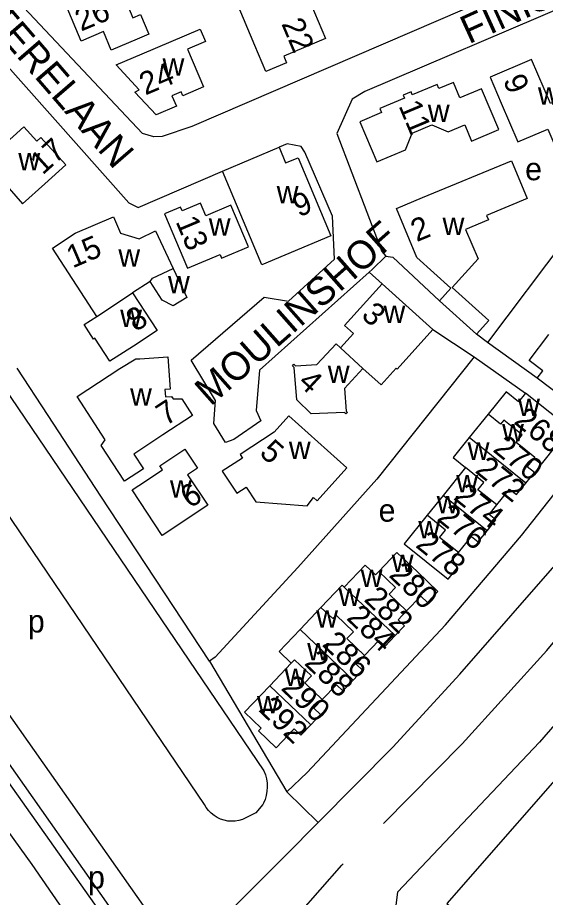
# Model space of a CAD drawing. Extents: x 157768 to 159790, y 387230 to 389604.
# Drawn here: x 158587.3 to 158680.7, y 388836.6 to 388992.3 of the extents above; entities that cross this region are included whole.
import ezdxf

# ---------------------------------------------------------------- set-up
doc = ezdxf.new("R2010")
doc.units = 0
for name, color, linetype in [('BLT_Basislijn', 7, 'Continuous'), ('BLT_Bebouwing', 7, 'Continuous'), ('BLT_Centroide', 7, 'Continuous'), ('BLT_Huisnummer', 7, 'Continuous'), ('BLT_Huisnummer_ tussenligend', 7, 'Continuous'), ('BLT_Onderverdeling_panden', 7, 'Continuous'), ('BLT_Straatnaam', 7, 'Continuous')]:
    doc.layers.add(name, color=color, linetype=linetype)

msp = doc.modelspace()

# ---------------------------------------------------------------- linework, layer by layer
at = {"layer": 'BLT_Basislijn'}
for p, q in [((158718.31, 388998.56), (158670.44, 388934.82)), ((158649.49, 388947.25), (158651.79, 388945.19)), ((158577.53, 388937.65), (158630.85, 388859)), ((158660.76, 388937.1), (158668.08, 388932.28)), ((158670.44, 388934.82), (158668.46, 388936.27)), ((158679.23, 388928.49), (158670.44, 388934.82)), ((158668.08, 388932.28), (158677.16, 388925.86)), ((158592.67, 388921.92), (158587.2, 388930.29)), ((158620.33, 388853.08), (158570.71, 388926.29)), ((158602.03, 388907.65), (158592.67, 388921.92)), ((158621.24, 388878.41), (158602.03, 388907.65)), ((158704.37, 388892.86), (158679.62, 388864.1)), ((158583.7, 388871.74), (158616.22, 388825.68)), ((158583.76, 388862.99), (158612.63, 388822.1)), ((158679.62, 388864.1), (158654.47, 388837.56)), ((158630.68, 388853.08), (158629.43, 388851.57)), ((158629.43, 388851.57), (158627.68, 388850.69)), ((158634.7, 388844.06), (158640.46, 388849.88)), ((158634.15, 388843.51), (158634.7, 388844.06)), ((158634.15, 388843.51), (158617.63, 388827.08)), ((158654.47, 388837.56), (158654.21, 388835.24))]:
    msp.add_line(p, q, dxfattribs=at)
for points in [[(158676.68, 388998.31), (158676.06, 388998.04), (158618.1, 388973.01), (158612.83, 388971.24), (158611.36, 388971.19), (158609.4, 388971.76), (158581.6, 389001.27), (158576.65, 389008.33), (158574.06, 389013.7), (158572.94, 389018.07), (158574.41, 389020.81), (158575.24, 389021.35), (158600.07, 389031.82), (158600.89, 389031.72), (158602.08, 389031.43)], [(158522.6, 389001.74), (158537.36, 389016.49), (158543.71, 389021.66), (158552.77, 389025.77), (158558.61, 389027.05), (158560.07, 389026.2), (158561.22, 389025.07), (158564.34, 389011.63), (158567.38, 389005.73), (158570.02, 389001.8), (158575.25, 388995.2), (158606.98, 388959.54), (158608.61, 388958.68), (158623.54, 388965.15)], [(158707.91, 389005.25), (158707.16, 389005.14), (158684.65, 388994.53), (158648.73, 388979.22), (158646.5, 388977.88), (158643.79, 388971.76), (158651.7, 388950.91), (158652.42, 388950.11)], [(158649.49, 388947.25), (158630.1, 388929.89), (158629.46, 388922.79), (158630.32, 388920.97), (158625.56, 388917.65), (158624.05, 388917.09), (158621.98, 388920.5), (158622.3, 388924.54), (158618, 388931.71), (158630.91, 388942.85), (158635.2, 388942.12), (158643.32, 388949.54), (158643, 388957.18), (158638.11, 388968.49), (158637.43, 388969.49), (158634.99, 388969.97), (158633.53, 388969.35)], [(158652.42, 388950.11), (158650.02, 388947.72), (158649.49, 388947.25)], [(158652.42, 388950.11), (158653.69, 388949.88), (158661.93, 388942.2)], [(158640.46, 388849.88), (158653.67, 388863.24), (158665.51, 388876.16), (158683.99, 388897.22), (158700.86, 388918.01), (158712.33, 388934.88)], [(158668.08, 388932.28), (158650.86, 388910.62), (158636.85, 388895.02), (158622.22, 388879.13), (158621.24, 388878.41)], [(158638.5, 388858.76), (158662.96, 388884.88), (158676.45, 388900.68), (158688.88, 388916.43), (158683.73, 388920.57)], [(158652, 388849.72), (158665.93, 388863.78), (158680.89, 388880.34), (158698.9, 388901.95)], [(158621.24, 388878.41), (158634.94, 388855.34)], [(158581.56, 388861.22), (158585.68, 388856.94), (158611.28, 388820.76)], [(158630.85, 388859), (158631.12, 388858.31), (158631.31, 388857.6), (158631.42, 388856.87), (158631.45, 388856.14), (158631.4, 388855.41), (158631.27, 388854.68), (158631.07, 388853.97), (158630.79, 388853.29), (158630.68, 388853.08)], [(158638.5, 388858.76), (158634.94, 388855.34)], [(158577.17, 388857.64), (158582.02, 388853.21), (158589.82, 388842.45), (158607.45, 388816.84)], [(158634.94, 388855.34), (158640.46, 388849.88)], [(158627.68, 388850.69), (158627.07, 388850.43), (158626.44, 388850.24), (158625.79, 388850.13), (158625.12, 388850.1), (158624.46, 388850.15), (158623.82, 388850.28), (158623.19, 388850.48), (158622.59, 388850.76), (158622.03, 388851.11), (158621.51, 388851.53), (158621.05, 388852), (158620.65, 388852.53), (158620.33, 388853.08)], [(158619.34, 388815.85), (158636.95, 388833.63), (158644.65, 388842.31), (158644.89, 388842.55)]]:
    msp.add_lwpolyline(points, dxfattribs=at)
at = {"layer": 'BLT_Bebouwing'}
for p, q in [((158623.54, 388965.15), (158633.53, 388969.35)), ((158651.79, 388945.19), (158660.76, 388937.1)), ((158668.46, 388936.27), (158661.93, 388942.2)), ((158685.92, 388923.41), (158679.23, 388928.49)), ((158683.73, 388920.57), (158677.16, 388925.86)), ((158666.52, 388912.67), (158662.56, 388907.75)), ((158662.56, 388907.75), (158659.74, 388904.25)), ((158640.95, 388887.92), (158637.25, 388884.02)), ((158635.69, 388878.07), (158631.89, 388874.09))]:
    msp.add_line(p, q, dxfattribs=at)
for points in [[(158636.95, 389000), (158639.83, 388993.19), (158641.78, 388988.58), (158634.37, 388985.45), (158634.85, 388984.3), (158631.21, 388982.76), (158629.27, 388987.37), (158626, 388995.08), (158632.9, 388998), (158632.05, 389000)], [(158608.46, 388988.49), (158603.85, 388986.55), (158602.48, 388989.81), (158598.52, 388988.15), (158595.88, 388994.43), (158600.49, 388996.36), (158605.12, 388998.31), (158607.66, 388992.27), (158609.04, 388992.85), (158610.51, 388989.35), (158608.46, 388988.49)], [(158617.33, 388986.7), (158620.15, 388980.03), (158616.51, 388978.48), (158616.23, 388979.15), (158614.59, 388978.46), (158615.37, 388976.61), (158611.81, 388975.1), (158608.02, 388979.13), (158608.78, 388979.54), (158604.73, 388983.96), (158609.34, 388985.91), (158619.59, 388990.25), (158620.52, 388988.05), (158617.33, 388986.7)], [(158685.05, 388978.55), (158681.57, 388977.07), (158678.23, 388984.89), (158670.88, 388981.76), (158672.84, 388977.16), (158675.77, 388970.29), (158681.1, 388972.55), (158682.67, 388968.87), (158688.14, 388971.2)], [(158655.9, 388968.92), (158657.12, 388971.82), (158660.57, 388973.32), (158663.48, 388972.09), (158666.4, 388973.31), (158667.59, 388970.46), (158672.41, 388972.48), (158669.38, 388979.69), (158665.54, 388978.08), (158664.39, 388980.83), (158661.81, 388979.75), (158661.5, 388980.47), (158657.11, 388978.63), (158656.89, 388979.14), (158655.51, 388978.55), (158655.71, 388978.06), (158651.37, 388976.24), (158651.68, 388975.5), (158647.83, 388973.88), (158650.81, 388966.79), (158655.9, 388968.92)], [(158592.08, 388962.9), (158595.79, 388966.24), (158591.41, 388971.11), (158590.66, 388970.44), (158588.4, 388972.96), (158580.79, 388966.1), (158579.99, 388965.39), (158582.6, 388962.49), (158584.12, 388963.86), (158588.16, 388959.37), (158592.08, 388962.9)], [(158633.53, 388969.35), (158634.7, 388966.58), (158636.9, 388967.5), (158642.7, 388953.7), (158630.51, 388948.57), (158623.54, 388965.15)], [(158661.93, 388942.2), (158663.92, 388944.4), (158657.9, 388949.86), (158654.31, 388958.53), (158658.93, 388960.45), (158674.66, 388966.96), (158677.44, 388960.26), (158670.27, 388957.28), (158670.58, 388956.54), (158666.51, 388954.79), (158668.75, 388949.61), (158664.17, 388944.56), (158670.64, 388938.68), (158668.46, 388936.27)], [(158625.03, 388959.11), (158620.6, 388957.24), (158619.65, 388959.49), (158616.37, 388958.11), (158616.08, 388958.78), (158613.27, 388957.6), (158617.33, 388947.94), (158623.1, 388950.36), (158623.38, 388949.71), (158628.14, 388951.71), (158625.03, 388959.11)], [(158601.29, 388939.44), (158593.45, 388951.48), (158597.49, 388954.17), (158604.25, 388957.07), (158605.51, 388954.18), (158608.76, 388953.16), (158611.68, 388954.54), (158614.82, 388947.9)], [(158614.82, 388947.9), (158617.24, 388942.79), (158614.79, 388941.3), (158612.85, 388942.31), (158610.71, 388945.59)], [(158610.71, 388945.59), (158607.62, 388943.57)], [(158644.43, 388933.86), (158646.7, 388936.39), (158645.13, 388937.8), (158651.79, 388945.19)], [(158607.62, 388943.57), (158611.95, 388936.92), (158607.76, 388934.19)], [(158607.76, 388934.19), (158603.6, 388931.48), (158600.95, 388935.55), (158600.71, 388935.4), (158599.03, 388937.97), (158601.29, 388939.44)], [(158660.76, 388937.1), (158654.46, 388930.11), (158654.26, 388930.28), (158651.61, 388927.34), (158648.38, 388930.19)], [(158679.23, 388928.49), (158680.21, 388929.78), (158677.81, 388931.61), (158681.29, 388936.2)], [(158648.38, 388930.19), (158645.1, 388926.66), (158645.43, 388922.69), (158645.62, 388922.44), (158645.36, 388922.17), (158645.09, 388922.42), (158639.22, 388922.22), (158636.67, 388924.69), (158636.24, 388930.4), (158635.93, 388930.7), (158636.15, 388930.99), (158636.47, 388930.67), (158640.24, 388930.94), (158643.64, 388934.6), (158644.43, 388933.86)], [(158612.98, 388918.46), (158607.82, 388915.07), (158609.53, 388912.46), (158606.18, 388910.27), (158602.04, 388916.6), (158602.77, 388917.61), (158597.79, 388925.23), (158605.37, 388930.19), (158608.21, 388931.9), (158608.89, 388931.94), (158613.88, 388932.27), (158614.25, 388926.55), (158613.34, 388926.49), (158613.43, 388925.2), (158614.49, 388925.27), (158614.79, 388924.83), (158616.32, 388924.85), (158618.25, 388921.91), (158612.98, 388918.46)], [(158677.16, 388925.86), (158675.92, 388924.32), (158673.71, 388926.1), (158670.53, 388922.16)], [(158635.29, 388921.86), (158632.65, 388918.94), (158626.65, 388914.97), (158627.04, 388914.37), (158623.49, 388912.07), (158626.04, 388908.14), (158627.72, 388909.23), (158629.43, 388906.61), (158638.53, 388905.93), (158639.62, 388907.38), (158640.26, 388906.8), (158645.51, 388912.61), (158635.29, 388921.86)], [(158670.53, 388922.16), (158667.18, 388917.99)], [(158678.69, 388914.31), (158679.95, 388913.3), (158682.74, 388916.78), (158681.49, 388917.79), (158683.73, 388920.57)], [(158667.18, 388917.99), (158664.32, 388914.45), (158666.52, 388912.67)], [(158612.88, 388900.69), (158607.55, 388908.72), (158608.75, 388909.52), (158612.92, 388912.29), (158612.46, 388912.98), (158616.88, 388915.91), (158619.09, 388912.57), (158617.35, 388911.41), (158620.92, 388906.02), (158612.88, 388900.69)], [(158677.22, 388909.94), (158678.71, 388911.79), (158677.46, 388912.79), (158678.69, 388914.31)], [(158672.05, 388906.07), (158674.33, 388908.89), (158675.57, 388907.89), (158677.22, 388909.94)], [(158670.34, 388901.48), (158671.91, 388903.43), (158670.71, 388904.4), (158672.05, 388906.07)], [(158659.74, 388904.25), (158655.65, 388899.18), (158659.54, 388896.05), (158663.44, 388892.91)], [(158665.26, 388897.66), (158667.56, 388900.51), (158668.77, 388899.53), (158670.34, 388901.48)], [(158661.64, 388890.76), (158658.02, 388894.21), (158654.39, 388897.67), (158651.17, 388894.3)], [(158663.44, 388892.91), (158665.13, 388895), (158663.91, 388895.98), (158665.26, 388897.66)], [(158651.17, 388894.3), (158650.6, 388893.69), (158648.76, 388895.44), (158645.04, 388891.52)], [(158645.04, 388891.52), (158644.69, 388891.85), (158640.95, 388887.92)], [(158661.64, 388890.76), (158659.79, 388888.82), (158658.61, 388889.95), (158656.09, 388887.32)], [(158656.09, 388887.32), (158654.6, 388885.75), (158655.73, 388884.67), (158654.08, 388882.95)], [(158637.25, 388884.02), (158633.53, 388880.12), (158635.69, 388878.07)], [(158654.08, 388882.95), (158652.29, 388881.07), (158651.2, 388882.1), (158648.66, 388879.45)], [(158648.66, 388879.45), (158647.18, 388877.89), (158648.3, 388876.83), (158646.64, 388875.09)], [(158646.64, 388875.09), (158644.83, 388873.19), (158643.69, 388874.27), (158641.18, 388871.64)], [(158631.89, 388874.09), (158627.41, 388869.39), (158630.35, 388866.59), (158629.88, 388866.09), (158633.03, 388863.09), (158636.23, 388866.45), (158637.39, 388865.34), (158639.14, 388867.17)], [(158641.18, 388871.64), (158639.72, 388870.11), (158640.88, 388869), (158639.14, 388867.17)], [(158688.51, 388864.48), (158663.25, 388835.53), (158670.29, 388829.39), (158668.29, 388827.11), (158679.05, 388817.7), (158681.04, 388819.98), (158684.77, 388816.72)]]:
    msp.add_lwpolyline(points, dxfattribs=at)
at = {"layer": 'BLT_Onderverdeling_panden'}
for p, q in [((158601.29, 388939.44), (158607.62, 388943.57)), ((158644.43, 388933.86), (158648.38, 388930.19)), ((158677.22, 388909.94), (158667.18, 388917.99)), ((158670.34, 388901.48), (158662.56, 388907.75)), ((158654.08, 388882.95), (158645.04, 388891.52)), ((158646.64, 388875.09), (158637.25, 388884.02)), ((158639.14, 388867.17), (158631.89, 388874.09))]:
    msp.add_line(p, q, dxfattribs=at)
for points in [[(158610.71, 388945.59), (158611.16, 388946.17), (158614.82, 388947.9)], [(158678.69, 388914.31), (158678.82, 388914.47), (158675.5, 388917.14), (158676.56, 388918.45), (158673.3, 388921.08), (158672.74, 388920.38), (158670.53, 388922.16)], [(158672.05, 388906.07), (158668.73, 388908.75), (158669.78, 388910.05), (158666.52, 388912.67)], [(158665.26, 388897.66), (158661.93, 388900.34), (158662.99, 388901.63), (158659.74, 388904.25)], [(158656.09, 388887.32), (158653, 388890.28), (158654.15, 388891.46), (158651.17, 388894.3)], [(158648.66, 388879.45), (158645.52, 388882.44), (158646.72, 388883.65), (158643.66, 388886.57), (158643.08, 388885.97), (158640.95, 388887.92)], [(158641.18, 388871.64), (158638.07, 388874.61), (158639.28, 388875.83), (158636.28, 388878.69), (158635.69, 388878.07)]]:
    msp.add_lwpolyline(points, dxfattribs=at)

# ---------------------------------------------------------------- texts
at = {"layer": 'BLT_Centroide'}
for s, p in [('w', (158612.92, 388982)), ('w', (158679.35, 388976.88)), ('w', (158659.86, 388973.81)), ('w', (158587.4, 388965.25)), ('e', (158677.08, 388963.52)), ('w', (158633.12, 388959.42)), ('w', (158621.1, 388953.72)), ('w', (158662.47, 388953.81)), ('w', (158605.1, 388948.25)), ('w', (158613.89, 388943.53)), ('w', (158605.43, 388937.53)), ('w', (158652.02, 388938.28)), ('w', (158642.16, 388927.66)), ('w', (158607.18, 388923.66)), ('w', (158675.83, 388921.78)), ('w', (158673, 388917.33)), ('w', (158635.27, 388914.22)), ('w', (158666.9, 388914.05)), ('w', (158664.89, 388908.29)), ('w', (158614.23, 388907.38)), ('e', (158651.16, 388903.11)), ('w', (158661.43, 388904.61)), ('w', (158658.17, 388900.15)), ('w', (158653.47, 388894.2)), ('w', (158647.98, 388891.54)), ('w', (158644.07, 388888.22)), ('p', (158589.09, 388883.5)), ('w', (158640.1, 388884.35)), ('w', (158638.52, 388878.56)), ('w', (158634.51, 388874.04)), ('w', (158629.63, 388869.18)), ('p', (158599.74, 388838.2))]:
    msp.add_text(s, height=4, dxfattribs=at).set_placement(p)
at = {"layer": 'BLT_Huisnummer'}
for s, rotation, p in [('26', 22.8014, (158598.5, 388989.8)), ('22', 292.9398, (158633.9, 388991.22)), ('24', 22.9459, (158609.88, 388978.5)), ('9', 293.0869, (158673.11, 388981.24)), ('11', 292.7567, (158654.64, 388976.7)), ('17', 42.022, (158591.7, 388964.34)), ('9', 22.8084, (158637.03, 388956.93)), ('13', 292.8111, (158615.19, 388956.22)), ('2', 22.5141, (158657.89, 388952.55)), ('15', 23.2405, (158597.01, 388947.9)), ('8', 33.0734, (158608.16, 388936.6)), ('3', 317.9429, (158647.9, 388939.39)), ('4', 317.1397, (158636.7, 388927.51)), ('7', 33.2114, (158613.49, 388919.97)), ('268', 321.1353, (158674.91, 388920.61)), ('5', 317.8596, (158629.89, 388915.05)), ('272', 321.1353, (158668.05, 388911.94)), ('6', 33.5534, (158617.78, 388905.35)), ('278', 321.1353, (158657.52, 388898.74)), ('280', 316.3489, (158652.81, 388893.49)), ('284', 316.3489, (158645.31, 388885.92)), ('288', 316.3489, (158637.84, 388877.92)), ('292', 316.3489, (158629.75, 388869.72))]:
    msp.add_text(s, height=4, rotation=rotation, dxfattribs=at).set_placement(p)
at = {"layer": 'BLT_Huisnummer_ tussenligend'}
for s, rotation, p in [('270', 321.1353, (158671.19, 388915.66)), ('274', 321.1353, (158664.24, 388907.2)), ('276', 321.1353, (158661.32, 388903.48)), ('282', 316.3489, (158648.39, 388889.21)), ('286', 316.3489, (158641.02, 388881.26)), ('290', 316.3489, (158633.72, 388873.5))]:
    msp.add_text(s, height=4, rotation=rotation, dxfattribs=at).set_placement(p)
at = {"layer": 'BLT_Straatnaam'}
for s, rotation, p in [('FINISTERELAAN', 24.4517, (158667.12, 388987.55)), ('FINISTERELAAN', 310.8519, (158570.17, 389004.88)), ('MOULINSHOF', 41.4948, (158621.43, 388923.4))]:
    msp.add_text(s, height=5, rotation=rotation, dxfattribs=at).set_placement(p)

doc.saveas('drawing.dxf')
